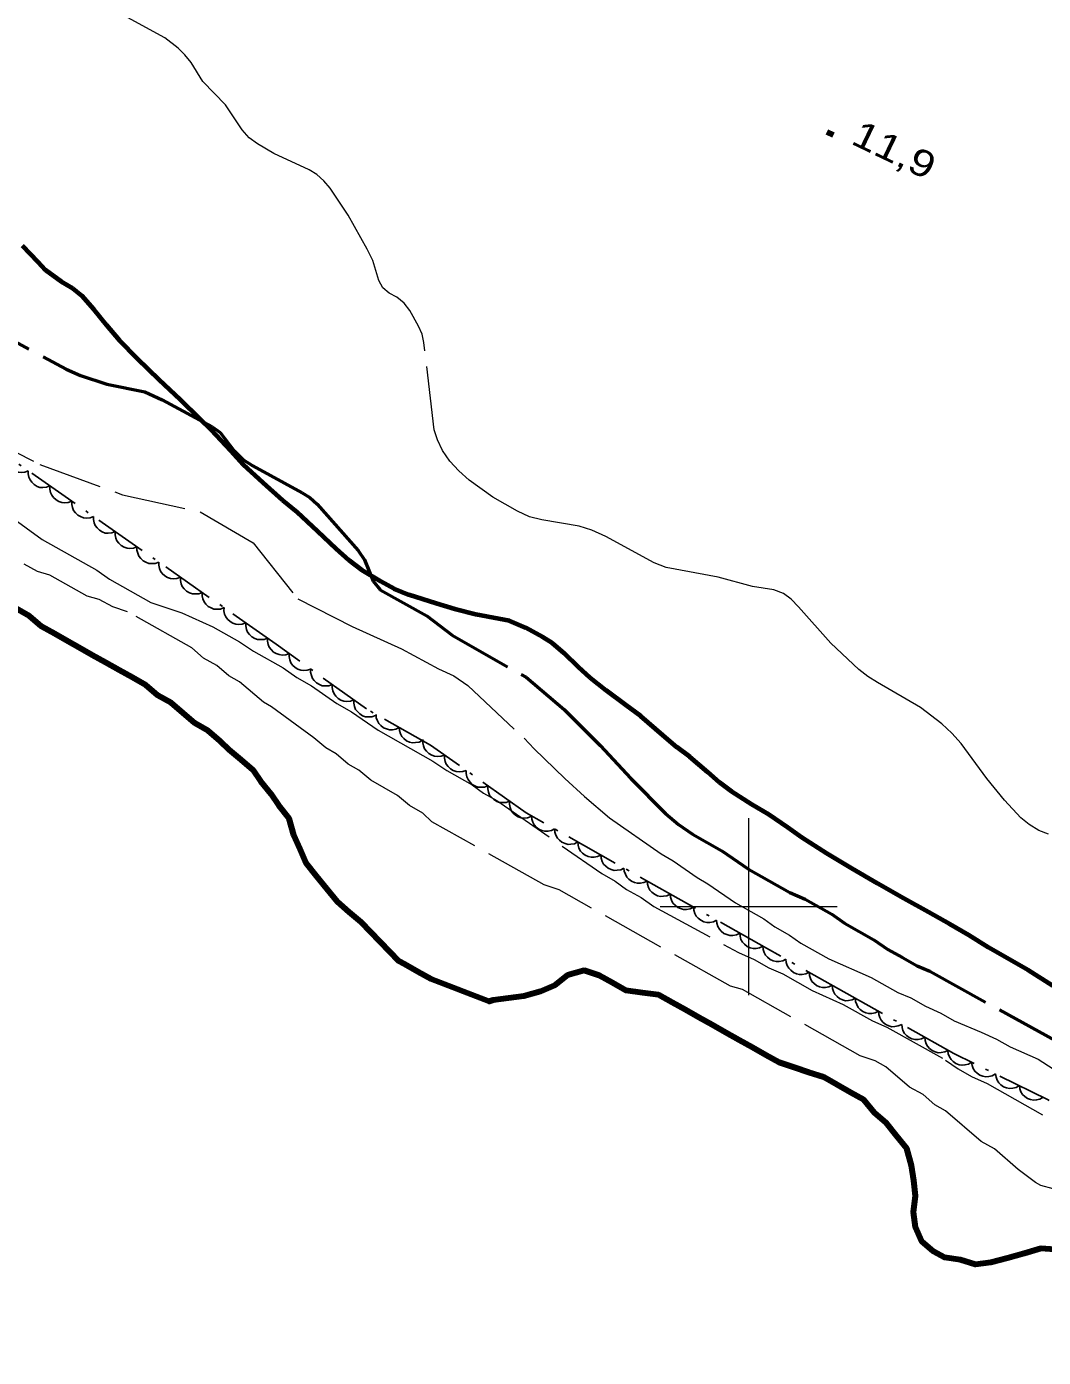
# Model space of a CAD drawing. Extents: x 355726 to 357533, y 5103782 to 5105258.
# Drawn here: x 356159.2 to 356216.6, y 5104574.5 to 5104649.7 of the extents above; entities that cross this region are included whole.
import ezdxf

# ---------------------------------------------------------------- set-up
doc = ezdxf.new("R2010")
doc.units = 0
doc.header["$LTSCALE"] = 0.6
for name, pattern in [('DASH_DOUBLE_DOT', [9.2, 5, -1.2, 0.3, -1.2, 0.3, -1.2]), ('DOT_DASHED', [7.7, 5, -1.2, 0.3, -1.2]), ('LONG_DASHED', [7.5, 6, -1.5])]:
    doc.linetypes.add(name, pattern=pattern)
for name, color, linetype, lineweight in [('1', 7, 'LONG_DASHED', 53), ('2', 7, 'LONG_DASHED', 13), ('22', 7, 'Continuous', 13), ('3', 7, 'Continuous', 140), ('4', 7, 'DASH_DOUBLE_DOT', 53), ('44', 7, 'Continuous', 25), ('61', 7, 'Continuous', 13)]:
    doc.layers.add(name, color=color, linetype=linetype, lineweight=lineweight)

msp = doc.modelspace()

# ---------------------------------------------------------------- linework, layer by layer
at = {"layer": '1'}
msp.add_lwpolyline([(356156.17, 5104633.2), (356161.44, 5104630.36), (356162.24, 5104630.01), (356163.73, 5104629.51), (356165.88, 5104629.08), (356166.86, 5104628.63), (356169.69, 5104627.11), (356170.13, 5104626.78), (356170.93, 5104625.75), (356171.42, 5104625.25), (356171.98, 5104624.9), (356174.78, 5104623.38), (356175.2, 5104623.11), (356175.62, 5104622.74), (356177.94, 5104620.12), (356178.29, 5104619.59), (356178.78, 5104618.38), (356179.17, 5104617.9), (356181.81, 5104616.43), (356183.24, 5104615.33), (356187.42, 5104612.95), (356189.58, 5104611.14), (356191.61, 5104609.1), (356193.34, 5104607.24), (356195.29, 5104605.25), (356196.04, 5104604.63), (356196.82, 5104604.09), (356198.48, 5104603.15), (356199.98, 5104602.11), (356202.32, 5104600.8), (356203.19, 5104600.41), (356204.7, 5104599.56), (356205.41, 5104599.06), (356207.07, 5104598.12), (356207.85, 5104597.58), (356208.68, 5104597.11), (356209.51, 5104596.65), (356210.23, 5104596.34), (356220.15, 5104590.86)], dxfattribs=at)
at = {"layer": '2'}
for points in [[(356202.82, 5104616.94), (356202.4, 5104617.36), (356201.96, 5104617.68), (356201.41, 5104617.9), (356200.21, 5104618.09), (356198.27, 5104618.61), (356195.33, 5104619.15), (356194.66, 5104619.42), (356191.92, 5104620.91), (356191.14, 5104621.26), (356190.42, 5104621.49), (356188.32, 5104621.84), (356187.62, 5104622.01), (356186.94, 5104622.33), (356185.54, 5104623.13), (356184.2, 5104624.09), (356183.62, 5104624.61), (356183.12, 5104625.17), (356182.7, 5104625.76), (356182.42, 5104626.36), (356182.23, 5104626.93), (356181.65, 5104631.87), (356181.55, 5104632.34), (356181.35, 5104632.79), (356180.86, 5104633.68), (356180.54, 5104634.09), (356180.12, 5104634.43), (356179.69, 5104634.66), (356179.33, 5104634.96), (356179.1, 5104635.38), (356178.76, 5104636.51), (356178.45, 5104637.15), (356177.37, 5104639.07), (356176.36, 5104640.59), (356175.99, 5104641.01), (356175.6, 5104641.36), (356175.17, 5104641.63), (356173.18, 5104642.55), (356172.24, 5104643.09), (356171.77, 5104643.44), (356171.38, 5104643.88), (356170.44, 5104645.3), (356169.16, 5104646.62), (356168.51, 5104647.68), (356168.14, 5104648.13), (356167.76, 5104648.5), (356167.01, 5104649.09), (356163.86, 5104650.79)], [(356156.38, 5104626.79), (356159.96, 5104624.98), (356164.62, 5104623.26), (356169.01, 5104622.3), (356172, 5104620.55), (356174.52, 5104617.38), (356177.59, 5104615.82), (356180.39, 5104614.56), (356182.47, 5104613.43), (356183.34, 5104613.03), (356184.13, 5104612.49), (356187.31, 5104609.51), (356187.87, 5104608.9), (356189.61, 5104607.23), (356190.72, 5104606.21), (356192.13, 5104605.01), (356195.06, 5104602.97), (356195.73, 5104602.59), (356197.08, 5104601.63), (356197.69, 5104601.29), (356199.26, 5104600.21), (356200.85, 5104599.31), (356201.48, 5104598.86), (356202.31, 5104598.39), (356202.95, 5104597.93), (356204.53, 5104597.04), (356206.92, 5104595.99), (356208.43, 5104595.14), (356209.16, 5104594.84), (356209.99, 5104594.37), (356210.86, 5104593.98), (356211.61, 5104593.55), (356213.13, 5104592.9), (356214, 5104592.5), (356214.76, 5104592.08), (356216.35, 5104591.38), (356218.61, 5104589.91)], [(356157.46, 5104622.62), (356160.08, 5104620.74), (356163.17, 5104619), (356163.89, 5104618.5), (356166.23, 5104617.18), (356167.98, 5104616.59), (356169.73, 5104615.81), (356171.24, 5104614.96), (356172.02, 5104614.42), (356173.69, 5104613.48), (356174.47, 5104612.94), (356175.3, 5104612.47), (356176.73, 5104611.47), (356177.56, 5104611), (356179.06, 5104609.96)], [(356198.96, 5104595.5), (356189.29, 5104600.94), (356188.45, 5104601.22), (356182.1, 5104604.79), (356181.59, 5104605.28), (356180.83, 5104605.71), (356180.16, 5104606.28), (356178.65, 5104607.13), (356177.98, 5104607.71), (356177.37, 5104608.05), (356176.7, 5104608.62), (356176.1, 5104608.97), (356175.43, 5104609.54), (356173.03, 5104611.29), (356172.58, 5104611.54), (356171.23, 5104612.7), (356170.63, 5104613.04), (356169.96, 5104613.61), (356169.2, 5104614.04), (356168.53, 5104614.61), (356164.91, 5104616.65), (356164.07, 5104616.93), (356163.31, 5104617.35), (356162.62, 5104617.54), (356160.51, 5104618.73), (356159.82, 5104618.92), (356159.06, 5104619.35)], [(356216.93, 5104604.08), (356216.38, 5104604.3), (356215.85, 5104604.63), (356215.37, 5104605.01), (356214.45, 5104606.01), (356213.45, 5104607.24), (356212, 5104609.21), (356211.48, 5104609.8), (356210.9, 5104610.33), (356209.71, 5104611.24), (356207.27, 5104612.65), (356206.73, 5104612.99), (356206.21, 5104613.4), (356204.63, 5104614.88), (356202.82, 5104616.94)], [(356179.06, 5104609.96), (356182.16, 5104608.22), (356182.94, 5104607.68), (356184.38, 5104606.87), (356185.01, 5104606.41), (356185.77, 5104605.99), (356191.7, 5104601.86), (356192.45, 5104601.43), (356193.09, 5104600.97), (356193.92, 5104600.51), (356194.63, 5104600.01), (356199.43, 5104597.4), (356200.3, 5104597.01), (356201.13, 5104596.54), (356201.93, 5104596.19), (356203.59, 5104595.26), (356205.34, 5104594.47), (356207, 5104593.54), (356207.8, 5104593.19), (356211.12, 5104591.32), (356211.83, 5104590.82), (356212.59, 5104590.39), (356213.46, 5104590), (356218.22, 5104587.32)], [(356234.9, 5104574.48), (356228.25, 5104578.22), (356227.71, 5104578.32), (356223.18, 5104580.88), (356222.33, 5104581.15), (356217.2, 5104584.04), (356216.51, 5104584.23), (356216.2, 5104584.4), (356215.23, 5104585.15), (356213.89, 5104586.3), (356213.13, 5104586.73), (356211.12, 5104588.46), (356210.52, 5104588.8), (356209.85, 5104589.37), (356209.09, 5104589.8), (356207.75, 5104590.95), (356207.14, 5104591.29), (356206.3, 5104591.56), (356199.65, 5104595.31), (356198.96, 5104595.5)]]:
    msp.add_lwpolyline(points, dxfattribs=at)
at = {"layer": '22', "linetype": 'LONG_DASHED', "lineweight": 70}
for points in [[(356166.69, 5104629.76), (356165.47, 5104630.94), (356164.46, 5104631.98), (356163.71, 5104632.84), (356163, 5104633.73), (356162.32, 5104634.5), (356161.81, 5104634.92), (356161.17, 5104635.3), (356160.28, 5104635.95), (356159.86, 5104636.4), (356158.98, 5104637.33)], [(356217.18, 5104595.51), (356215.78, 5104596.4), (356214.87, 5104596.93), (356213.55, 5104597.69), (356212.44, 5104598.38), (356211.36, 5104599.01), (356210.16, 5104599.68), (356208.76, 5104600.45), (356207.27, 5104601.3), (356205.83, 5104602.15), (356204.42, 5104602.99), (356203, 5104603.9), (356202.21, 5104604.46), (356201.14, 5104605.19), (356200.17, 5104605.76), (356199.02, 5104606.5), (356198.35, 5104607), (356197.68, 5104607.59), (356196.67, 5104608.46), (356195.94, 5104609), (356195.14, 5104609.69), (356193.9, 5104610.76), (356193.06, 5104611.38), (356191.94, 5104612.2), (356191.05, 5104612.93), (356190.39, 5104613.53), (356189.58, 5104614.32), (356188.92, 5104614.88), (356188.37, 5104615.22), (356187.4, 5104615.75), (356186.49, 5104616.15), (356185.88, 5104616.25), (356184.59, 5104616.5), (356183.4, 5104616.8), (356182.34, 5104617.12), (356180.8, 5104617.61), (356179.96, 5104617.95), (356179.22, 5104618.37), (356178.14, 5104619.01), (356177.42, 5104619.55), (356176.7, 5104620.21), (356175.66, 5104621.19), (356174.49, 5104622.28), (356173.68, 5104622.95), (356172.56, 5104623.94), (356171.46, 5104624.96), (356170.74, 5104625.75), (356169.65, 5104626.92), (356168.99, 5104627.55), (356167.89, 5104628.63), (356166.69, 5104629.76)]]:
    msp.add_lwpolyline(points, dxfattribs=at)
at = {"layer": '3'}
msp.add_line((356204.41, 5104643.78), (356204.77, 5104643.61), dxfattribs=at)
at = {"layer": '4', "linetype": 'Continuous', "lineweight": 90}
for points in [[(356215.56, 5104580.4), (356214.62, 5104580.14), (356213.67, 5104579.88), (356212.81, 5104579.77), (356211.97, 5104580.04), (356211.05, 5104580.17), (356210.44, 5104580.51), (356209.77, 5104581.08), (356209.42, 5104581.88), (356209.31, 5104582.73), (356209.43, 5104583.66), (356209.32, 5104584.52), (356209.2, 5104585.37), (356208.94, 5104586.32), (356208.35, 5104587.05), (356207.77, 5104587.77), (356207.1, 5104588.35), (356206.51, 5104589.08), (356205.75, 5104589.5), (356205, 5104589.93), (356204.24, 5104590.35), (356203.4, 5104590.63), (356202.56, 5104590.9), (356201.72, 5104591.18), (356200.96, 5104591.6), (356200.21, 5104592.03), (356199.45, 5104592.45), (356198.69, 5104592.88), (356197.94, 5104593.31), (356197.18, 5104593.73), (356196.42, 5104594.16), (356195.67, 5104594.58), (356194.91, 5104595.01), (356193.99, 5104595.13), (356193.06, 5104595.26), (356192.3, 5104595.68), (356191.55, 5104596.11), (356190.71, 5104596.38), (356189.76, 5104596.12), (356189.03, 5104595.54), (356188.24, 5104595.19), (356187.29, 5104594.93), (356186.43, 5104594.82), (356185.57, 5104594.7), (356185.34, 5104594.64), (356182.06, 5104595.89), (356181.3, 5104596.31), (356180.55, 5104596.74), (356180.24, 5104596.91), (356178.1, 5104599.11), (356177.43, 5104599.69), (356176.76, 5104600.26), (356176.17, 5104600.99), (356175.59, 5104601.72), (356175, 5104602.44), (356174.65, 5104603.24), (356174.3, 5104604.03), (356174.04, 5104604.97), (356173.45, 5104605.7), (356173.02, 5104606.34), (356172.43, 5104607.07), (356172, 5104607.71), (356171.32, 5104608.29), (356170.65, 5104608.86), (356170.13, 5104609.35), (356169.46, 5104609.93), (356168.71, 5104610.36), (356168.04, 5104610.93), (356167.37, 5104611.51), (356166.61, 5104611.93), (356165.94, 5104612.51), (356165.18, 5104612.94), (356164.43, 5104613.36), (356163.67, 5104613.79), (356162.91, 5104614.21), (356162.16, 5104614.64), (356161.55, 5104614.98), (356160.8, 5104615.4), (356160.04, 5104615.83), (356159.37, 5104616.41), (356158.62, 5104616.83)], [(356229.54, 5104574.18), (356228.82, 5104574.68), (356228.04, 5104575.22), (356227.16, 5104575.61), (356226.37, 5104576.16), (356225.54, 5104576.63), (356224.67, 5104577.02), (356223.83, 5104577.49), (356223.08, 5104577.91), (356222.25, 5104578.38), (356221.32, 5104578.95), (356220.48, 5104579.23), (356219.64, 5104579.5), (356218.88, 5104579.93), (356218.13, 5104580.35), (356217.29, 5104580.63), (356216.51, 5104580.67), (356215.56, 5104580.4)]]:
    msp.add_lwpolyline(points, dxfattribs=at)
at = {"layer": '44', "linetype": 'DOT_DASHED'}
msp.add_lwpolyline([(356265.18, 5104558.34), (356259.14, 5104561.75), (356252.5, 5104565.49), (356242.17, 5104573.28), (356236.77, 5104577.11), (356231.94, 5104579.83), (356216.88, 5104589.1), (356211.58, 5104591.69), (356205.84, 5104594.92), (356201.01, 5104597.64), (356196.48, 5104600.19), (356187.42, 5104605.29), (356182.03, 5104609.12), (356178.4, 5104611.16), (356173.31, 5104614.82), (356155.91, 5104626.99)], dxfattribs=at)
at = {"layer": '44'}
for points in [[(356159.29, 5104624.62), (356159.1, 5104624.55), (356158.9, 5104624.53), (356158.73, 5104624.54), (356158.57, 5104624.6), (356158.41, 5104624.7), (356158.27, 5104624.83), (356158.17, 5104624.96), (356158.1, 5104625.12), (356158.06, 5104625.3), (356158.07, 5104625.48)], [(356160.52, 5104623.76), (356160.33, 5104623.69), (356160.13, 5104623.67), (356159.96, 5104623.68), (356159.8, 5104623.74), (356159.64, 5104623.84), (356159.5, 5104623.97), (356159.4, 5104624.1), (356159.33, 5104624.26), (356159.29, 5104624.44), (356159.29, 5104624.62)], [(356161.75, 5104622.9), (356161.56, 5104622.83), (356161.36, 5104622.81), (356161.19, 5104622.82), (356161.03, 5104622.88), (356160.87, 5104622.98), (356160.73, 5104623.11), (356160.63, 5104623.24), (356160.56, 5104623.4), (356160.52, 5104623.58), (356160.52, 5104623.76)], [(356162.98, 5104622.04), (356162.79, 5104621.97), (356162.58, 5104621.95), (356162.42, 5104621.96), (356162.25, 5104622.03), (356162.09, 5104622.12), (356161.96, 5104622.25), (356161.85, 5104622.38), (356161.79, 5104622.54), (356161.75, 5104622.72), (356161.75, 5104622.9)], [(356164.21, 5104621.18), (356164.02, 5104621.11), (356163.81, 5104621.09), (356163.65, 5104621.1), (356163.48, 5104621.17), (356163.32, 5104621.26), (356163.19, 5104621.39), (356163.08, 5104621.52), (356163.02, 5104621.68), (356162.98, 5104621.86), (356162.98, 5104622.04)], [(356165.44, 5104620.32), (356165.25, 5104620.25), (356165.04, 5104620.23), (356164.88, 5104620.25), (356164.71, 5104620.31), (356164.55, 5104620.4), (356164.42, 5104620.53), (356164.31, 5104620.66), (356164.25, 5104620.82), (356164.21, 5104621), (356164.21, 5104621.18)], [(356166.67, 5104619.46), (356166.47, 5104619.39), (356166.27, 5104619.38), (356166.11, 5104619.39), (356165.94, 5104619.45), (356165.78, 5104619.54), (356165.65, 5104619.67), (356165.54, 5104619.8), (356165.48, 5104619.96), (356165.44, 5104620.14), (356165.44, 5104620.32)], [(356167.9, 5104618.6), (356167.7, 5104618.53), (356167.5, 5104618.52), (356167.34, 5104618.53), (356167.17, 5104618.59), (356167.01, 5104618.68), (356166.87, 5104618.81), (356166.77, 5104618.94), (356166.71, 5104619.1), (356166.67, 5104619.28), (356166.67, 5104619.46)], [(356169.13, 5104617.74), (356168.93, 5104617.67), (356168.73, 5104617.66), (356168.57, 5104617.67), (356168.4, 5104617.73), (356168.24, 5104617.82), (356168.1, 5104617.95), (356168, 5104618.08), (356167.94, 5104618.24), (356167.9, 5104618.42), (356167.9, 5104618.6)], [(356170.36, 5104616.89), (356170.16, 5104616.81), (356169.96, 5104616.8), (356169.79, 5104616.81), (356169.63, 5104616.87), (356169.47, 5104616.96), (356169.33, 5104617.09), (356169.23, 5104617.22), (356169.16, 5104617.38), (356169.13, 5104617.56), (356169.13, 5104617.74)], [(356171.59, 5104616.03), (356171.39, 5104615.95), (356171.19, 5104615.94), (356171.02, 5104615.95), (356170.86, 5104616.01), (356170.7, 5104616.1), (356170.56, 5104616.23), (356170.46, 5104616.36), (356170.39, 5104616.52), (356170.35, 5104616.71), (356170.36, 5104616.89)], [(356172.82, 5104615.17), (356172.62, 5104615.09), (356172.42, 5104615.08), (356172.25, 5104615.09), (356172.09, 5104615.15), (356171.93, 5104615.24), (356171.79, 5104615.37), (356171.69, 5104615.5), (356171.62, 5104615.66), (356171.58, 5104615.85), (356171.59, 5104616.03)], [(356174.04, 5104614.3), (356173.84, 5104614.22), (356173.64, 5104614.21), (356173.47, 5104614.23), (356173.31, 5104614.29), (356173.15, 5104614.38), (356173.02, 5104614.52), (356172.91, 5104614.65), (356172.85, 5104614.81), (356172.82, 5104614.99), (356172.82, 5104615.17)], [(356175.26, 5104613.42), (356175.06, 5104613.35), (356174.86, 5104613.34), (356174.69, 5104613.35), (356174.53, 5104613.41), (356174.37, 5104613.51), (356174.23, 5104613.64), (356174.13, 5104613.77), (356174.07, 5104613.93), (356174.03, 5104614.12), (356174.04, 5104614.3)], [(356176.47, 5104612.54), (356176.28, 5104612.47), (356176.07, 5104612.46), (356175.91, 5104612.47), (356175.75, 5104612.54), (356175.59, 5104612.63), (356175.45, 5104612.77), (356175.35, 5104612.89), (356175.29, 5104613.06), (356175.25, 5104613.24), (356175.26, 5104613.42)], [(356177.69, 5104611.67), (356177.5, 5104611.6), (356177.29, 5104611.59), (356177.13, 5104611.6), (356176.96, 5104611.66), (356176.81, 5104611.76), (356176.67, 5104611.89), (356176.57, 5104612.02), (356176.51, 5104612.18), (356176.47, 5104612.37), (356176.47, 5104612.54)], [(356178.91, 5104610.79), (356178.71, 5104610.72), (356178.51, 5104610.71), (356178.35, 5104610.72), (356178.18, 5104610.78), (356178.02, 5104610.88), (356177.89, 5104611.02), (356177.79, 5104611.14), (356177.72, 5104611.31), (356177.69, 5104611.49), (356177.69, 5104611.67)], [(356180.25, 5104610.12), (356180.07, 5104610.02), (356179.87, 5104609.99), (356179.7, 5104609.98), (356179.53, 5104610.03), (356179.36, 5104610.1), (356179.21, 5104610.22), (356179.1, 5104610.34), (356179.02, 5104610.5), (356178.96, 5104610.67), (356178.95, 5104610.85)], [(356181.56, 5104609.38), (356181.38, 5104609.29), (356181.18, 5104609.26), (356181.01, 5104609.25), (356180.84, 5104609.29), (356180.67, 5104609.37), (356180.52, 5104609.49), (356180.41, 5104609.61), (356180.33, 5104609.76), (356180.27, 5104609.94), (356180.25, 5104610.12)], [(356182.82, 5104608.56), (356182.62, 5104608.49), (356182.42, 5104608.48), (356182.25, 5104608.49), (356182.09, 5104608.55), (356181.93, 5104608.64), (356181.79, 5104608.78), (356181.69, 5104608.9), (356181.63, 5104609.07), (356181.59, 5104609.25), (356181.59, 5104609.43)], [(356184.04, 5104607.69), (356183.84, 5104607.62), (356183.64, 5104607.61), (356183.48, 5104607.62), (356183.31, 5104607.68), (356183.15, 5104607.77), (356183.02, 5104607.91), (356182.91, 5104608.04), (356182.85, 5104608.2), (356182.81, 5104608.38), (356182.82, 5104608.56)], [(356185.26, 5104606.82), (356185.07, 5104606.75), (356184.86, 5104606.74), (356184.7, 5104606.75), (356184.53, 5104606.81), (356184.37, 5104606.9), (356184.24, 5104607.04), (356184.14, 5104607.17), (356184.07, 5104607.33), (356184.03, 5104607.51), (356184.04, 5104607.69)], [(356186.48, 5104605.96), (356186.29, 5104605.88), (356186.09, 5104605.87), (356185.92, 5104605.88), (356185.76, 5104605.94), (356185.6, 5104606.04), (356185.46, 5104606.17), (356185.36, 5104606.3), (356185.29, 5104606.46), (356185.26, 5104606.64), (356185.26, 5104606.82)], [(356187.71, 5104605.09), (356187.51, 5104605.01), (356187.31, 5104605), (356187.14, 5104605.01), (356186.98, 5104605.07), (356186.82, 5104605.17), (356186.68, 5104605.3), (356186.58, 5104605.43), (356186.52, 5104605.59), (356186.48, 5104605.78), (356186.48, 5104605.96)], [(356189.03, 5104604.38), (356188.85, 5104604.29), (356188.65, 5104604.25), (356188.48, 5104604.25), (356188.31, 5104604.29), (356188.14, 5104604.37), (356187.99, 5104604.49), (356187.88, 5104604.61), (356187.8, 5104604.76), (356187.74, 5104604.94), (356187.73, 5104605.12)], [(356190.34, 5104603.65), (356190.15, 5104603.55), (356189.95, 5104603.52), (356189.79, 5104603.51), (356189.62, 5104603.56), (356189.45, 5104603.63), (356189.3, 5104603.75), (356189.19, 5104603.87), (356189.11, 5104604.03), (356189.05, 5104604.2), (356189.03, 5104604.38)], [(356191.65, 5104602.91), (356191.46, 5104602.82), (356191.26, 5104602.78), (356191.1, 5104602.78), (356190.93, 5104602.82), (356190.76, 5104602.9), (356190.61, 5104603.02), (356190.49, 5104603.13), (356190.41, 5104603.29), (356190.36, 5104603.47), (356190.34, 5104603.65)], [(356192.95, 5104602.17), (356192.77, 5104602.08), (356192.57, 5104602.05), (356192.4, 5104602.04), (356192.23, 5104602.09), (356192.06, 5104602.16), (356191.92, 5104602.28), (356191.8, 5104602.4), (356191.72, 5104602.55), (356191.66, 5104602.73), (356191.65, 5104602.91)], [(356194.26, 5104601.44), (356194.08, 5104601.35), (356193.87, 5104601.31), (356193.71, 5104601.31), (356193.54, 5104601.35), (356193.37, 5104601.43), (356193.22, 5104601.55), (356193.11, 5104601.66), (356193.03, 5104601.82), (356192.97, 5104601.99), (356192.95, 5104602.17)], [(356195.57, 5104600.7), (356195.38, 5104600.61), (356195.18, 5104600.58), (356195.02, 5104600.57), (356194.85, 5104600.61), (356194.68, 5104600.69), (356194.53, 5104600.81), (356194.41, 5104600.93), (356194.33, 5104601.08), (356194.28, 5104601.26), (356194.26, 5104601.44)], [(356196.88, 5104599.97), (356196.69, 5104599.87), (356196.49, 5104599.84), (356196.32, 5104599.83), (356196.15, 5104599.88), (356195.99, 5104599.95), (356195.84, 5104600.07), (356195.72, 5104600.19), (356195.64, 5104600.35), (356195.58, 5104600.52), (356195.57, 5104600.7)], [(356198.18, 5104599.23), (356198, 5104599.14), (356197.8, 5104599.1), (356197.63, 5104599.1), (356197.46, 5104599.14), (356197.29, 5104599.22), (356197.14, 5104599.34), (356197.03, 5104599.45), (356196.95, 5104599.61), (356196.89, 5104599.79), (356196.88, 5104599.97)], [(356199.49, 5104598.5), (356199.3, 5104598.4), (356199.1, 5104598.37), (356198.94, 5104598.36), (356198.77, 5104598.41), (356198.6, 5104598.48), (356198.45, 5104598.6), (356198.34, 5104598.72), (356198.26, 5104598.88), (356198.2, 5104599.05), (356198.18, 5104599.23)], [(356200.8, 5104597.76), (356200.61, 5104597.67), (356200.41, 5104597.63), (356200.25, 5104597.63), (356200.08, 5104597.67), (356199.91, 5104597.75), (356199.76, 5104597.87), (356199.64, 5104597.98), (356199.56, 5104598.14), (356199.51, 5104598.32), (356199.49, 5104598.5)], [(356202.1, 5104597.02), (356201.92, 5104596.93), (356201.72, 5104596.9), (356201.55, 5104596.89), (356201.38, 5104596.93), (356201.21, 5104597.01), (356201.06, 5104597.13), (356200.95, 5104597.25), (356200.87, 5104597.4), (356200.81, 5104597.58), (356200.8, 5104597.76)], [(356203.41, 5104596.29), (356203.22, 5104596.19), (356203.02, 5104596.16), (356202.86, 5104596.15), (356202.69, 5104596.2), (356202.52, 5104596.27), (356202.37, 5104596.4), (356202.26, 5104596.51), (356202.18, 5104596.67), (356202.12, 5104596.84), (356202.1, 5104597.02)], [(356204.72, 5104595.55), (356204.53, 5104595.46), (356204.33, 5104595.42), (356204.17, 5104595.42), (356204, 5104595.46), (356203.83, 5104595.54), (356203.68, 5104595.66), (356203.56, 5104595.77), (356203.48, 5104595.93), (356203.43, 5104596.11), (356203.41, 5104596.29)], [(356206.03, 5104594.82), (356205.84, 5104594.72), (356205.64, 5104594.69), (356205.47, 5104594.68), (356205.3, 5104594.73), (356205.13, 5104594.8), (356204.99, 5104594.92), (356204.87, 5104595.04), (356204.79, 5104595.2), (356204.73, 5104595.37), (356204.72, 5104595.55)], [(356207.33, 5104594.08), (356207.15, 5104593.99), (356206.95, 5104593.95), (356206.78, 5104593.95), (356206.61, 5104593.99), (356206.44, 5104594.07), (356206.29, 5104594.19), (356206.18, 5104594.3), (356206.1, 5104594.46), (356206.04, 5104594.64), (356206.03, 5104594.82)], [(356208.64, 5104593.34), (356208.45, 5104593.25), (356208.25, 5104593.22), (356208.09, 5104593.21), (356207.92, 5104593.26), (356207.75, 5104593.33), (356207.6, 5104593.45), (356207.49, 5104593.57), (356207.4, 5104593.72), (356207.35, 5104593.9), (356207.33, 5104594.08)], [(356209.95, 5104592.61), (356209.76, 5104592.52), (356209.56, 5104592.48), (356209.4, 5104592.48), (356209.22, 5104592.52), (356209.06, 5104592.6), (356208.91, 5104592.72), (356208.79, 5104592.83), (356208.71, 5104592.99), (356208.66, 5104593.16), (356208.64, 5104593.34)], [(356211.25, 5104591.87), (356211.07, 5104591.78), (356210.87, 5104591.75), (356210.7, 5104591.74), (356210.53, 5104591.78), (356210.36, 5104591.86), (356210.21, 5104591.98), (356210.1, 5104592.1), (356210.02, 5104592.25), (356209.96, 5104592.43), (356209.95, 5104592.61)], [(356212.59, 5104591.2), (356212.41, 5104591.09), (356212.21, 5104591.05), (356212.05, 5104591.03), (356211.88, 5104591.06), (356211.7, 5104591.13), (356211.55, 5104591.24), (356211.43, 5104591.35), (356211.34, 5104591.5), (356211.27, 5104591.68), (356211.24, 5104591.85)], [(356213.94, 5104590.54), (356213.76, 5104590.43), (356213.56, 5104590.39), (356213.4, 5104590.37), (356213.22, 5104590.41), (356213.05, 5104590.47), (356212.9, 5104590.58), (356212.77, 5104590.69), (356212.68, 5104590.84), (356212.62, 5104591.02), (356212.59, 5104591.2)], [(356215.29, 5104589.88), (356215.11, 5104589.77), (356214.91, 5104589.73), (356214.74, 5104589.71), (356214.57, 5104589.75), (356214.4, 5104589.81), (356214.24, 5104589.93), (356214.12, 5104590.03), (356214.03, 5104590.19), (356213.97, 5104590.36), (356213.94, 5104590.54)], [(356216.64, 5104589.22), (356216.45, 5104589.12), (356216.26, 5104589.07), (356216.09, 5104589.05), (356215.92, 5104589.09), (356215.75, 5104589.16), (356215.59, 5104589.27), (356215.47, 5104589.38), (356215.38, 5104589.53), (356215.31, 5104589.7), (356215.29, 5104589.88)]]:
    msp.add_lwpolyline(points, dxfattribs=at)
at = {"layer": '61'}
for p, q in [((356200, 5104595), (356200, 5104605)), ((356195, 5104600), (356205, 5104600))]:
    msp.add_line(p, q, dxfattribs=at)

# ---------------------------------------------------------------- texts
at = {"layer": '3', "width": 1.25}
msp.add_text('11,9   ', height=1.5, rotation=334.423, dxfattribs=at).set_placement((356205.7, 5104643.13))

doc.saveas('drawing.dxf')
